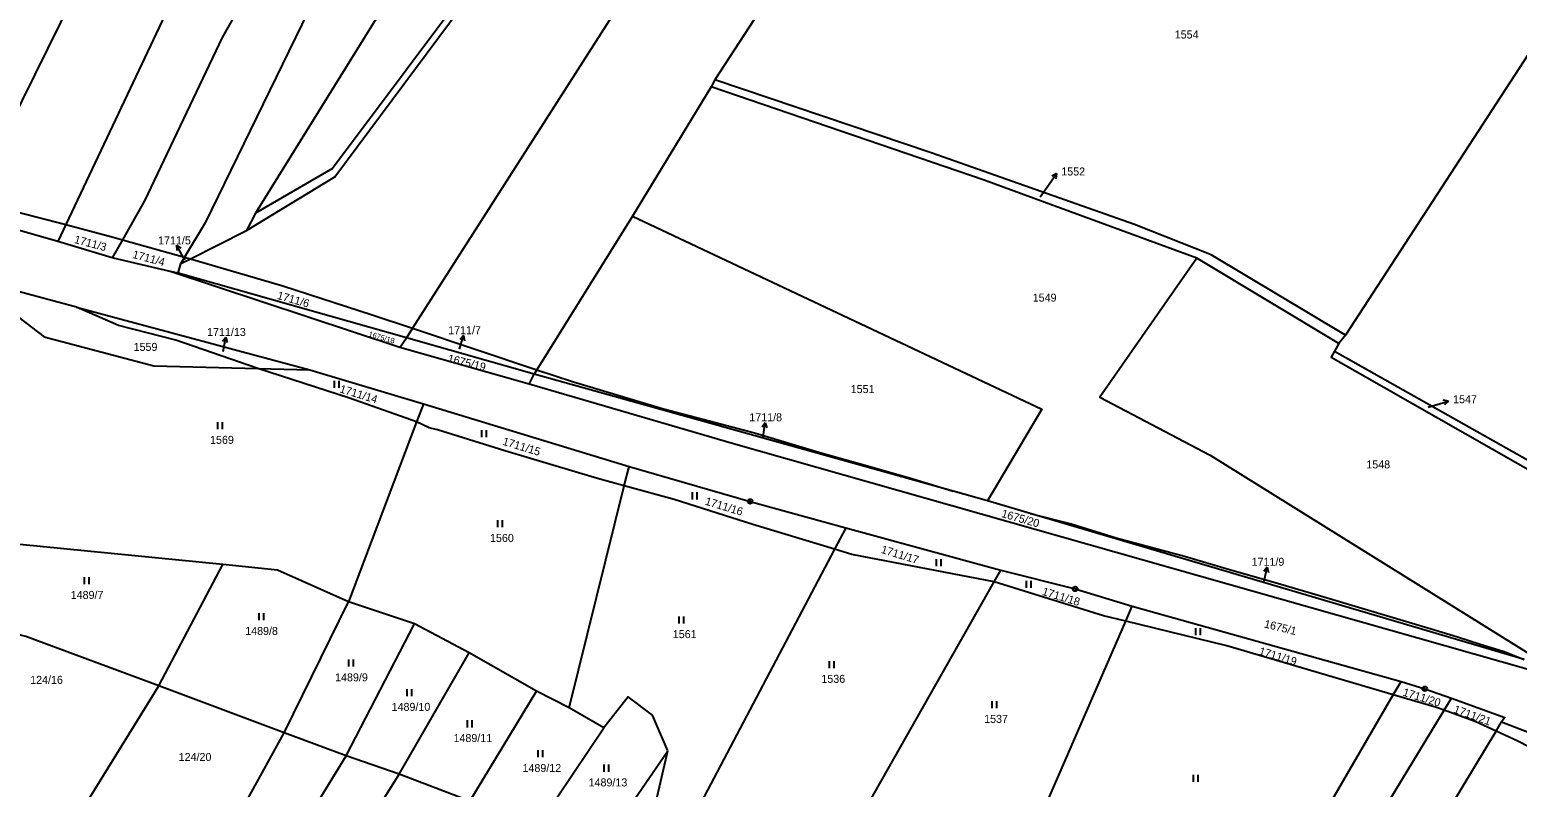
# Model space of a CAD drawing. Extents: x -680203 to -673936, y -1102717 to -1093650.
# Drawn here: x -676264.2 to -675948.1, y -1100983.9 to -1100822.9 of the extents above; entities that cross this region are included whole.
import ezdxf

# ---------------------------------------------------------------- set-up
doc = ezdxf.new("R2010")
doc.units = 0
for name, color, linetype in [('SOxx02xx_Koleje_param další_Popis10', 7, 'Continuous'), ('SOxx02xx_Staničení_Popis10', 7, 'Continuous'), ('SOxxxxxx_Koleje_hlavní_body_Popis10', 7, 'Continuous'), ('SOxxxxxx_Osa_bod_P', 7, 'Continuous'), ('x_prac', 7, 'Continuous')]:
    doc.layers.add(name, color=color, linetype=linetype)

msp = doc.modelspace()

# ---------------------------------------------------------------- linework, layer by layer
at = {"layer": 'SOxx02xx_Koleje_param další_Popis10'}
for centre, radius in [((-676111.16, -1100923.13), 0.5), ((-676111.16, -1100923.13), 0.0303), ((-676042.05, -1100941.74), 0.5), ((-676042.05, -1100941.74), 0.0303), ((-675967.79, -1100962.96), 0.5), ((-675967.79, -1100962.96), 0.0303)]:
    msp.add_circle(centre, radius, dxfattribs=at)
at = {"layer": 'SOxx02xx_Staničení_Popis10'}
for p, q in [((-676049.5, -1100858.38), (-676047.75, -1100855.89)), ((-676047.75, -1100855.89), (-676046.03, -1100853.43)), ((-676046.03, -1100853.43), (-676047.01, -1100853.97)), ((-676046.03, -1100853.43), (-676046.19, -1100854.54)), ((-676231.52, -1100871.27), (-676233.07, -1100868.7)), ((-676233.07, -1100868.7), (-676232.12, -1100869.3)), ((-676233.07, -1100868.7), (-676232.98, -1100869.81)), ((-676231.23, -1100871.76), (-676231.52, -1100871.27)), ((-676222.56, -1100888.29), (-676223.24, -1100889.18)), ((-676223.13, -1100891.24), (-676222.56, -1100888.29)), ((-676222.56, -1100888.29), (-676222.26, -1100889.37)), ((-676172.92, -1100890.77), (-676172.04, -1100887.9)), ((-676172.04, -1100887.9), (-676172.81, -1100888.71)), ((-676172.04, -1100887.9), (-676171.86, -1100889)), ((-675967.04, -1100903.07), (-675965.65, -1100902.67)), ((-675965.65, -1100902.67), (-675962.77, -1100901.84)), ((-675962.77, -1100901.84), (-675963.87, -1100901.64)), ((-675962.77, -1100901.84), (-675963.59, -1100902.6)), ((-676107.93, -1100906.43), (-676108.58, -1100907.34)), ((-676108.4, -1100909.39), (-676107.93, -1100906.43)), ((-676107.93, -1100906.43), (-676107.59, -1100907.49)), ((-676001.28, -1100937.14), (-676001.97, -1100938.01)), ((-676001.9, -1100940.07), (-676001.28, -1100937.14)), ((-676001.28, -1100937.14), (-676000.99, -1100938.22))]:
    msp.add_line(p, q, dxfattribs=at)
at = {"layer": 'SOxxxxxx_Koleje_hlavní_body_Popis10'}
for p, q in [((-676199.45, -1100899.01), (-676199.45, -1100897.51)), ((-676198.45, -1100899.01), (-676198.45, -1100897.51)), ((-676224.26, -1100907.77), (-676224.26, -1100906.27)), ((-676223.26, -1100907.77), (-676223.26, -1100906.27)), ((-676168.14, -1100909.48), (-676168.14, -1100907.98)), ((-676167.14, -1100909.48), (-676167.14, -1100907.98)), ((-676123.42, -1100922.7), (-676123.42, -1100921.2)), ((-676122.42, -1100922.7), (-676122.42, -1100921.2)), ((-676164.74, -1100928.62), (-676164.74, -1100927.12)), ((-676163.74, -1100928.62), (-676163.74, -1100927.12)), ((-676071.57, -1100936.88), (-676071.57, -1100935.38)), ((-676070.57, -1100936.88), (-676070.57, -1100935.38)), ((-676252.61, -1100940.74), (-676252.61, -1100939.24)), ((-676251.61, -1100940.74), (-676251.61, -1100939.24)), ((-676052.45, -1100941.53), (-676052.45, -1100940.03)), ((-676051.45, -1100941.53), (-676051.45, -1100940.03)), ((-676215.47, -1100948.39), (-676215.47, -1100946.89)), ((-676214.47, -1100948.39), (-676214.47, -1100946.89)), ((-676126.23, -1100949.06), (-676126.23, -1100947.56)), ((-676125.23, -1100949.06), (-676125.23, -1100947.56)), ((-676016.42, -1100951.55), (-676016.42, -1100950.05)), ((-676015.42, -1100951.55), (-676015.42, -1100950.05)), ((-676196.4, -1100958.25), (-676196.4, -1100956.75)), ((-676195.4, -1100958.25), (-676195.4, -1100956.75)), ((-676094.28, -1100958.57), (-676094.28, -1100957.07)), ((-676093.28, -1100958.57), (-676093.28, -1100957.07)), ((-676184.06, -1100964.52), (-676184.06, -1100963.02)), ((-676183.06, -1100964.52), (-676183.06, -1100963.02)), ((-676059.72, -1100967.07), (-676059.72, -1100965.57)), ((-676058.72, -1100967.07), (-676058.72, -1100965.57)), ((-676171.24, -1100971.16), (-676171.24, -1100969.66)), ((-676170.24, -1100971.16), (-676170.24, -1100969.66)), ((-676156.21, -1100977.52), (-676156.21, -1100976.02)), ((-676155.21, -1100977.52), (-676155.21, -1100976.02)), ((-676142.15, -1100980.58), (-676142.15, -1100979.08)), ((-676141.15, -1100980.58), (-676141.15, -1100979.08)), ((-676016.96, -1100982.73), (-676016.96, -1100981.23)), ((-676015.96, -1100982.73), (-676015.96, -1100981.23))]:
    msp.add_line(p, q, dxfattribs=at)
at = {"layer": 'x_prac'}
for p, q in [((-676241.29, -1100788.13), (-676276.42, -1100859.2)), ((-676228.58, -1100805.14), (-676256.56, -1100864.25)), ((-676129.24, -1100802.33), (-676182.86, -1100886.31)), ((-675940.02, -1100819.16), (-675984.61, -1100887.79)), ((-676118.63, -1100833.56), (-676119.44, -1100835.03)), ((-676119.44, -1100835.03), (-676136.14, -1100862.48)), ((-676258.28, -1100867.89), (-676277.94, -1100862.28)), ((-676276.42, -1100859.2), (-676256.56, -1100864.25)), ((-676239.81, -1100859.23), (-676244.53, -1100867.52)), ((-676216.25, -1100861.88), (-676218.16, -1100865.54)), ((-676256.56, -1100864.25), (-676258.28, -1100867.89)), ((-676136.14, -1100862.48), (-676156.5, -1100895.15)), ((-676246.7, -1100871.33), (-676258.28, -1100867.89)), ((-676244.53, -1100867.52), (-676246.7, -1100871.33)), ((-676244.53, -1100867.52), (-676231.32, -1100871.22)), ((-676230.1, -1100871.56), (-676218.16, -1100865.54)), ((-676234.37, -1100874.28), (-676246.7, -1100871.33)), ((-676231.32, -1100871.22), (-676232.13, -1100872.58)), ((-676232.13, -1100872.58), (-676230.1, -1100871.56)), ((-676231.32, -1100871.22), (-676230.1, -1100871.56)), ((-676230.1, -1100871.56), (-676210.47, -1100877.3)), ((-675986.03, -1100889.56), (-676016.23, -1100871.46)), ((-676185.6, -1100890.43), (-676234.37, -1100874.28)), ((-676232.69, -1100874.62), (-676234.37, -1100874.28)), ((-676232.69, -1100874.62), (-676232.13, -1100872.58)), ((-676184.2, -1100888.4), (-676232.69, -1100874.62)), ((-676210.47, -1100877.3), (-676191.43, -1100883.47)), ((-676254.3, -1100881.83), (-676267.48, -1100878.28)), ((-676254.3, -1100881.83), (-676204.7, -1100895.17)), ((-676245.39, -1100885.71), (-676254.3, -1100881.83)), ((-676191.43, -1100883.47), (-676182.86, -1100886.31)), ((-676233.15, -1100888.85), (-676245.39, -1100885.71)), ((-676182.86, -1100886.31), (-676184.2, -1100888.4)), ((-676182.86, -1100886.31), (-676156.5, -1100895.15)), ((-676215.75, -1100894.88), (-676233.15, -1100888.85)), ((-676185.6, -1100890.43), (-676184.2, -1100888.4)), ((-676158.09, -1100898.22), (-676185.6, -1100890.43)), ((-676157.07, -1100896.07), (-676184.2, -1100888.4)), ((-675986.03, -1100889.56), (-675986.94, -1100891.23)), ((-675984.61, -1100887.79), (-675986.03, -1100889.56)), ((-675986.94, -1100891.23), (-675924.12, -1100926.6)), ((-676215.75, -1100894.88), (-676204.7, -1100895.17)), ((-676204.7, -1100895.17), (-676180.57, -1100902.41)), ((-676158.09, -1100898.22), (-676157.07, -1100896.07)), ((-676156.5, -1100895.15), (-676157.07, -1100896.07)), ((-676067.97, -1100920.97), (-676157.07, -1100896.07)), ((-676156.5, -1100895.15), (-676148.71, -1100897.74)), ((-676180.57, -1100902.41), (-676182.01, -1100906.23)), ((-676180.57, -1100902.41), (-676136.84, -1100915.69)), ((-676182.01, -1100906.23), (-676196.5, -1100944.49)), ((-676179.35, -1100907.47), (-676182.01, -1100906.23)), ((-676137.88, -1100919.84), (-676136.84, -1100915.69)), ((-676137.88, -1100919.84), (-676143.59, -1100918.28)), ((-676076.59, -1100918.34), (-676067.97, -1100920.97)), ((-676149.63, -1100967), (-676137.88, -1100919.84)), ((-676127.31, -1100922.74), (-676137.88, -1100919.84)), ((-676060.7, -1100923), (-676067.97, -1100920.97)), ((-676110.56, -1100928.03), (-676127.31, -1100922.74)), ((-676051.63, -1100925.68), (-676060.7, -1100923)), ((-676093.22, -1100933.28), (-676110.56, -1100928.03)), ((-675946.65, -1100956.72), (-676051.63, -1100925.68)), ((-676051.63, -1100925.68), (-676042.92, -1100927.89)), ((-676223.2, -1100936.55), (-676278.43, -1100931.11)), ((-676090.83, -1100928.74), (-676093.22, -1100933.28)), ((-676090.83, -1100928.74), (-676057.87, -1100937.76)), ((-676093.22, -1100933.28), (-676125.8, -1100995.03)), ((-676236.77, -1100962.32), (-676223.2, -1100936.55)), ((-676059.27, -1100940.22), (-676057.87, -1100937.76)), ((-676088.18, -1100991.17), (-676059.27, -1100940.22)), ((-676210.17, -1100972.32), (-676196.5, -1100944.49)), ((-676182.44, -1100949.15), (-676196.5, -1100944.49)), ((-676031.34, -1100948.61), (-676029.96, -1100945.43)), ((-676029.96, -1100945.43), (-675972.84, -1100961.39)), ((-676197, -1100977.18), (-676182.44, -1100949.15)), ((-676170.82, -1100955.32), (-676182.44, -1100949.15)), ((-676054.8, -1101002.54), (-676031.34, -1100948.61)), ((-676009.87, -1100953.83), (-676031.34, -1100948.61)), ((-675988.46, -1100960.16), (-676009.87, -1100953.83)), ((-676185.7, -1100981.14), (-676170.82, -1100955.32)), ((-676156.56, -1100963.46), (-676170.82, -1100955.32)), ((-675951.13, -1100954.97), (-675946.65, -1100956.72)), ((-675974.49, -1100964.23), (-675988.46, -1100960.16)), ((-676210.17, -1100972.32), (-676236.77, -1100962.32)), ((-675974.49, -1100964.23), (-675972.84, -1100961.39)), ((-676170.7, -1100986.87), (-676156.56, -1100963.46)), ((-676149.63, -1100967), (-676156.56, -1100963.46)), ((-676008.13, -1101022.18), (-675974.49, -1100964.23)), ((-675963.68, -1100967.51), (-675962.12, -1100964.95)), ((-676142.27, -1100971.25), (-676149.63, -1100967)), ((-675998.68, -1101025.2), (-675963.68, -1100967.51)), ((-676197, -1100977.18), (-676210.17, -1100972.32)), ((-676156.34, -1100992.26), (-676142.27, -1100971.25)), ((-675987.6, -1101029.82), (-675952.65, -1100971.99)), ((-675952.65, -1100971.99), (-675951.46, -1100970.01)), ((-676223.7, -1101020.81), (-676197, -1100977.18)), ((-676185.7, -1100981.14), (-676197, -1100977.18)), ((-676143.08, -1100997.08), (-676128.66, -1100976.15)), ((-676213.54, -1101025.17), (-676185.7, -1100981.14)), ((-676170.7, -1100986.87), (-676185.7, -1100981.14))]:
    msp.add_line(p, q, dxfattribs=at)
for points in [[(-676099.94, -1100693.12), (-676117.78, -1100713.26), (-676133.71, -1100732.96), (-676146.58, -1100751.17), (-676165.91, -1100780.62), (-676216.25, -1100861.88)], [(-676122.13, -1100696.36), (-676149.42, -1100732.67), (-676170.54, -1100762.07), (-676202.33, -1100813.24), (-676226.98, -1100863.9), (-676231.32, -1100871.22)], [(-676218.16, -1100865.54), (-676199.37, -1100854.12), (-676167.57, -1100811.34), (-676160.1, -1100800.87), (-676144.32, -1100774.25), (-676125.28, -1100746.49), (-676109.53, -1100725.5), (-676085.72, -1100700.36)], [(-676086.91, -1100698.69), (-676110.45, -1100724.08), (-676144.28, -1100771.4), (-676158.51, -1100794.71), (-676168.19, -1100809.9), (-676199.9, -1100852.36), (-676216.25, -1100861.88)], [(-676148.9, -1100709.62), (-676169.54, -1100737.46), (-676210.55, -1100801.88), (-676223.31, -1100824.52), (-676239.81, -1100859.23)], [(-676053.75, -1100741.73), (-676089.48, -1100788.69), (-676118.63, -1100833.56)], [(-675984.61, -1100887.79), (-676013.2, -1100870.7), (-676029.5, -1100864.27), (-676072.7, -1100849.01), (-676118.63, -1100833.56)], [(-676016.23, -1100871.46), (-676061.41, -1100854.83), (-676119.44, -1100835.03)], [(-676256.56, -1100864.25), (-676246.51, -1100866.96), (-676244.53, -1100867.52)], [(-676136.14, -1100862.48), (-676049.15, -1100903.51), (-676060.7, -1100923)], [(-676016.23, -1100871.46), (-676036.83, -1100900.99), (-676013.38, -1100913.3), (-675945.1, -1100955.8)], [(-676273.2, -1100879.02), (-676261.15, -1100888.13), (-676237.87, -1100894.3), (-676215.75, -1100894.88)], [(-675986.94, -1100891.23), (-675987.65, -1100892.45), (-675925.12, -1100928.09)], [(-676182.01, -1100906.23), (-676196.25, -1100901.21), (-676215.75, -1100894.88)], [(-675945.84, -1100958.89), (-676114.68, -1100910.86), (-676158.09, -1100898.22)], [(-676148.71, -1100897.74), (-676129.54, -1100903.46), (-676119.86, -1100905.99), (-676110.2, -1100908.55), (-676095.83, -1100912.86), (-676086.19, -1100915.55), (-676076.59, -1100918.34)], [(-676143.59, -1100918.28), (-676163.29, -1100912.4), (-676177.61, -1100907.92), (-676179.35, -1100907.47)], [(-676136.84, -1100915.69), (-676111.16, -1100923.13), (-676090.83, -1100928.74)], [(-676042.92, -1100927.89), (-676033.37, -1100930.88), (-676018.87, -1100934.75), (-676009.27, -1100937.63), (-675999.61, -1100940.37), (-675989.94, -1100943.2), (-675965.72, -1100950.45), (-675960.86, -1100951.94), (-675956.01, -1100953.46), (-675951.13, -1100954.97)], [(-676059.27, -1100940.22), (-676089.56, -1100934.39), (-676093.22, -1100933.28)], [(-676196.5, -1100944.49), (-676211.57, -1100937.74), (-676223.2, -1100936.55)], [(-676057.87, -1100937.76), (-676042.05, -1100941.74), (-676029.96, -1100945.43)], [(-676031.34, -1100948.61), (-676036.09, -1100947.45), (-676059.27, -1100940.22)], [(-676236.77, -1100962.32), (-676265.05, -1100951.87), (-676285.86, -1100946.58)], [(-676271.06, -1101016.39), (-676252.97, -1100988.45), (-676236.77, -1100962.32)], [(-675972.84, -1100961.39), (-675967.79, -1100962.96), (-675962.12, -1100964.95)], [(-676128.66, -1100976.15), (-676131.86, -1100968.57), (-676137.06, -1100964.67), (-676142.27, -1100971.25)], [(-675963.68, -1100967.51), (-675965.28, -1100966.92), (-675974.49, -1100964.23)], [(-675962.12, -1100964.95), (-675950.75, -1100969.05), (-675951.46, -1100970.01)], [(-675952.65, -1100971.99), (-675956.95, -1100970.01), (-675963.68, -1100967.51)], [(-676238.21, -1101018.93), (-676221.78, -1100993.44), (-676210.17, -1100972.32)], [(-675931.2, -1100982.71), (-675948.04, -1100974.12), (-675952.65, -1100971.99)], [(-675951.46, -1100970.01), (-675929.06, -1100978.66), (-675929.41, -1100979.55)], [(-676125.8, -1100995.03), (-676131.09, -1100986.82), (-676128.66, -1100976.15)]]:
    msp.add_lwpolyline(points, dxfattribs=at)

# ---------------------------------------------------------------- texts
at = {"layer": 'SOxxxxxx_Osa_bod_P'}
for s, p in [('1554', (-676020.92, -1100824.74)), ('1552', (-676045.03, -1100853.86)), ('1711/5', (-676236.95, -1100868.5)), ('1549', (-676051.1, -1100880.67)), ('1711/13', (-676226.54, -1100887.98)), ('1711/7', (-676175.31, -1100887.6)), ('1559', (-676242.15, -1100891.14)), ('1551', (-676089.78, -1100900.11)), ('1547', (-675961.77, -1100902.27)), ('1711/8', (-676111.32, -1100906.1)), ('1569', (-676225.91, -1100910.9)), ('1548', (-675980.21, -1100916.12)), ('1560', (-676166.42, -1100931.75)), ('1711/9', (-676004.59, -1100936.82)), ('1489/7', (-676255.52, -1100943.86)), ('1489/8', (-676218.44, -1100951.52)), ('1561', (-676127.58, -1100952.19)), ('124/16', (-676264.14, -1100961.91)), ('1489/9', (-676199.34, -1100961.38)), ('1536', (-676096.01, -1100961.7)), ('1489/10', (-676187.33, -1100967.65)), ('1537', (-676061.42, -1100970.2)), ('1489/11', (-676174.18, -1100974.28)), ('124/20', (-676232.58, -1100978.3)), ('1489/12', (-676159.52, -1100980.65)), ('1489/13', (-676145.47, -1100983.71))]:
    msp.add_text(s, height=1.7, dxfattribs=at).set_placement(p)
for s, height, rotation, p in [('1711/3', 1.7, 345, (-676254.9, -1100868.17)), ('1711/4', 1.7, 345, (-676242.51, -1100871.35)), ('1711/6', 1.7, 344, (-676211.79, -1100880.06)), ('1675/18', 1.14, 344, (-676192.34, -1100888.04)), ('1675/19', 1.7, 346, (-676175.54, -1100893.47)), ('1711/14', 1.7, 343, (-676198.5, -1100899.93)), ('1711/15', 1.7, 343, (-676163.88, -1100911.07)), ('1711/16', 1.7, 343, (-676120.85, -1100923.79)), ('1675/20', 1.7, 344, (-676057.88, -1100926.43)), ('1711/17', 1.7, 343, (-676083.47, -1100934.05)), ('1711/18', 1.7, 343, (-676049.23, -1100942.98)), ('1675/1', 1.7, 346, (-676002.04, -1100949.89)), ('1711/19', 1.7, 343, (-676003.16, -1100955.65)), ('1711/20', 1.7, 343, (-675972.59, -1100964.4)), ('1711/21', 1.7, 340, (-675961.81, -1100967.98))]:
    msp.add_text(s, height=height, rotation=rotation, dxfattribs=at).set_placement(p)

doc.saveas('drawing.dxf')
